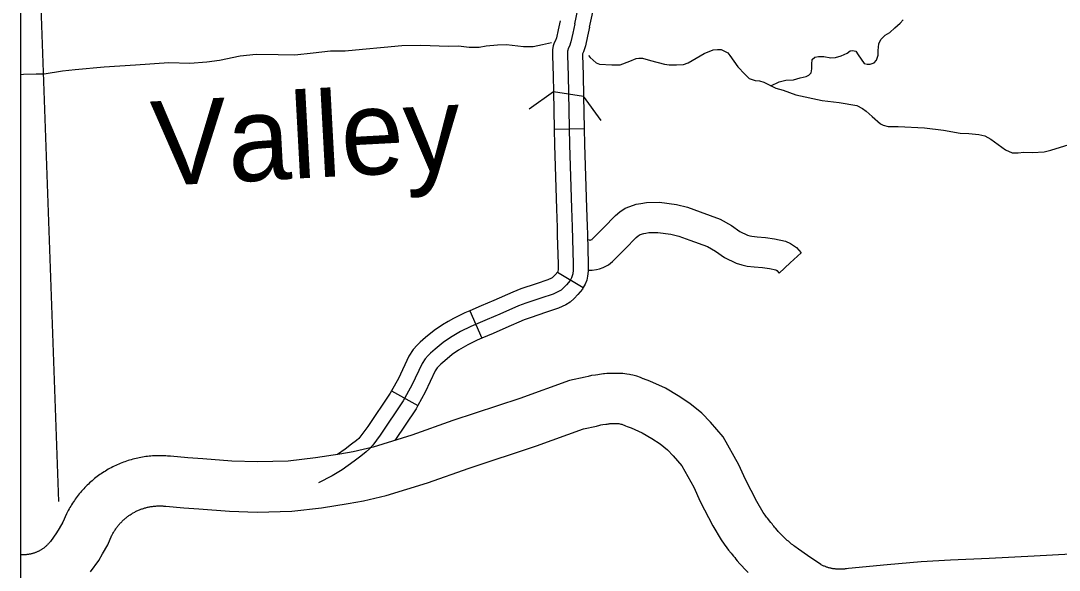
# Model space of a CAD drawing. Extents: x 1720274 to 1751788, y 372074 to 391887.
# Drawn here: x 1729991 to 1730808, y 379582 to 380014 of the extents above; entities that cross this region are included whole.
import ezdxf

# ---------------------------------------------------------------- set-up
doc = ezdxf.new("R2010")
doc.units = 0
for name, color, linetype in [('Level 10', 7, 'Continuous'), ('Level 32', 7, 'Continuous'), ('Level 35', 7, 'Continuous'), ('Level 38', 7, 'Continuous'), ('Level 46', 7, 'Continuous'), ('Level 5', 7, 'Continuous'), ('R_Draft', 7, 'Continuous')]:
    doc.layers.add(name, color=color, linetype=linetype)

msp = doc.modelspace()

# ---------------------------------------------------------------- linework, layer by layer
at = {"layer": 'Level 10'}
for points in [[(1730609.87, 379593.16), (1730602.58, 379598.2), (1730601.66, 379598.85), (1730600.76, 379599.5), (1730599.87, 379600.16), (1730599, 379600.83), (1730598.12, 379601.51), (1730597.26, 379602.19), (1730596.4, 379602.89), (1730595.56, 379603.61), (1730594.72, 379604.32), (1730593.89, 379605.05), (1730593.06, 379605.79), (1730592.25, 379606.54), (1730591.45, 379607.3), (1730590.69, 379608.03), (1730589.13, 379609.59), (1730586.74, 379612.14), (1730586.12, 379612.83), (1730584.59, 379614.59), (1730583.92, 379615.39), (1730583.22, 379616.25), (1730582.53, 379617.12), (1730581.85, 379617.99), (1730580.94, 379619.19), (1730578.2, 379622.59), (1730577.49, 379623.44), (1730576.39, 379624.98), (1730574.97, 379626.99), (1730569.94, 379635.56), (1730560.86, 379652.97), (1730555.66, 379664.63), (1730543.34, 379686.67), (1730533.34, 379698.14), (1730526.66, 379705.28), (1730517.28, 379712.93), (1730508.1, 379718.9), (1730497.93, 379724.87), (1730485.73, 379730.36), (1730480.66, 379732.17), (1730480.48, 379732.23), (1730479.83, 379732.51), (1730478.4, 379733.18), (1730475.4, 379734.27), (1730472.35, 379735.03), (1730470.87, 379735.3), (1730469.63, 379735.59), (1730467.5, 379736.03), (1730464.45, 379736.46), (1730461.14, 379736.55), (1730459.21, 379736.53), (1730458.2, 379736.54), (1730456.59, 379736.55), (1730454.62, 379736.54), (1730453.17, 379736.45), (1730451.79, 379736.41), (1730450.15, 379736.24), (1730449.23, 379736.15), (1730447.56, 379735.94), (1730446.08, 379735.71), (1730444.78, 379735.51), (1730442.9, 379735.2), (1730439.93, 379734.79), (1730437.18, 379734.15), (1730434.74, 379733.56), (1730422.5, 379730.84), (1730383.49, 379716.77), (1730330.77, 379699.31), (1730298.4, 379687.89), (1730267.89, 379678.56), (1730252.15, 379674.88), (1730241.66, 379672.9), (1730222.59, 379670)], [(1730227.29, 379630.78), (1730248.3, 379633.95), (1730260.32, 379636.23), (1730278.17, 379640.4), (1730310.75, 379650.36), (1730343.55, 379661.94), (1730396.4, 379679.43), (1730433.54, 379692.83), (1730443.66, 379695.08), (1730446.25, 379695.71), (1730447.13, 379695.91), (1730448.82, 379696.15), (1730450.96, 379696.5), (1730452.09, 379696.67), (1730453.03, 379696.81), (1730453.76, 379696.91), (1730454.16, 379696.95), (1730454.41, 379696.97), (1730455.05, 379697), (1730455.86, 379697.04), (1730456.59, 379697.05), (1730457.94, 379697.04), (1730459.15, 379697.03), (1730460.8, 379697.04), (1730460.98, 379697.04), (1730461.27, 379696.98), (1730462.91, 379696.61), (1730463.65, 379696.47), (1730466.5, 379695.24), (1730467.87, 379694.79), (1730470.96, 379693.69), (1730479.78, 379689.73), (1730487.31, 379685.3), (1730493.96, 379680.97), (1730499.64, 379676.35), (1730504.02, 379671.66), (1730510.87, 379663.81), (1730520.31, 379646.91), (1730525.27, 379635.78), (1730535.38, 379616.4), (1730541.75, 379605.57), (1730544.15, 379602.16), (1730546.25, 379599.21), (1730547.73, 379597.45), (1730549.81, 379594.87), (1730550.52, 379593.93), (1730551.49, 379592.69), (1730552.47, 379591.46), (1730553.46, 379590.24), (1730554.51, 379588.99), (1730556.49, 379586.7), (1730557.66, 379585.4), (1730560.77, 379582.09), (1730562.99, 379579.87)], [(1730222.59, 379670), (1730201.11, 379667.43), (1730176.93, 379666.88), (1730156.89, 379667.43), (1730133.84, 379669.18), (1730122.19, 379670.06), (1730108.4, 379671.26), (1730107.38, 379671.36), (1730106.07, 379671.47), (1730104.77, 379671.56), (1730103.47, 379671.63), (1730102.16, 379671.67), (1730100.85, 379671.7), (1730099.54, 379671.7), (1730098.24, 379671.68), (1730096.93, 379671.65), (1730095.63, 379671.59), (1730094.32, 379671.51), (1730093.02, 379671.41), (1730091.72, 379671.28), (1730090.42, 379671.14), (1730089.12, 379670.98), (1730087.83, 379670.79), (1730086.54, 379670.59), (1730085.25, 379670.36), (1730083.97, 379670.12), (1730082.69, 379669.85), (1730081.41, 379669.56), (1730080.14, 379669.26), (1730078.88, 379668.93), (1730077.62, 379668.58), (1730076.37, 379668.21), (1730075.12, 379667.82), (1730073.88, 379667.41), (1730072.64, 379666.99), (1730071.41, 379666.54), (1730070.19, 379666.07), (1730068.98, 379665.58), (1730067.78, 379665.08), (1730066.58, 379664.55), (1730065.39, 379664), (1730064.21, 379663.44), (1730063.04, 379662.86), (1730061.88, 379662.25), (1730060.59, 379661.56)], [(1730060.59, 379661.56), (1730059.59, 379661), (1730058.46, 379660.34), (1730057.34, 379659.66), (1730056.23, 379658.97), (1730055.14, 379658.26), (1730054.05, 379657.53), (1730052.98, 379656.79), (1730051.92, 379656.03), (1730050.87, 379655.25), (1730049.83, 379654.45), (1730048.81, 379653.64), (1730047.79, 379652.81), (1730046.8, 379651.96), (1730045.82, 379651.11), (1730044.84, 379650.23), (1730043.89, 379649.33), (1730042.95, 379648.43), (1730042.02, 379647.51), (1730041.11, 379646.57), (1730040.21, 379645.62), (1730039.33, 379644.65), (1730038.47, 379643.67), (1730037.62, 379642.68), (1730036.78, 379641.67), (1730035.96, 379640.65), (1730035.16, 379639.62), (1730034.38, 379638.57), (1730033.61, 379637.52), (1730032.86, 379636.44), (1730032.13, 379635.36), (1730031.41, 379634.27), (1730030.71, 379633.16), (1730030.03, 379632.05), (1730029.37, 379630.92), (1730028.73, 379629.78), (1730028.1, 379628.64), (1730027.49, 379627.48), (1730026.74, 379625.98), (1730023.88, 379619.48), (1730020.89, 379614.29)], [(1730079.17, 379626.69), (1730080.35, 379627.34), (1730080.94, 379627.65), (1730081.55, 379627.95), (1730082.16, 379628.24), (1730082.77, 379628.52), (1730083.38, 379628.79), (1730084, 379629.05), (1730084.63, 379629.3), (1730085.26, 379629.54), (1730085.89, 379629.77), (1730086.53, 379629.99), (1730087.17, 379630.2), (1730087.81, 379630.4), (1730088.45, 379630.59), (1730089.1, 379630.77), (1730089.75, 379630.94), (1730090.41, 379631.1), (1730091.06, 379631.25), (1730091.72, 379631.39), (1730092.38, 379631.51), (1730093.05, 379631.63), (1730093.71, 379631.73), (1730094.38, 379631.83), (1730095.04, 379631.91), (1730095.71, 379631.99), (1730096.38, 379632.05), (1730097.05, 379632.1), (1730097.72, 379632.14), (1730098.4, 379632.17), (1730099.07, 379632.19), (1730099.74, 379632.2), (1730100.42, 379632.2), (1730101.09, 379632.19), (1730101.76, 379632.16), (1730102.43, 379632.13), (1730103.1, 379632.08), (1730103.77, 379632.03), (1730104.72, 379631.93), (1730119, 379630.69), (1730130.87, 379629.8), (1730154.85, 379627.98), (1730176.84, 379627.37), (1730203.92, 379627.98), (1730227.29, 379630.78)], [(1730055.09, 379594.52), (1730059.17, 379601.62), (1730062.47, 379609.12), (1730062.61, 379609.4), (1730062.93, 379609.99), (1730063.25, 379610.59), (1730063.58, 379611.17), (1730063.92, 379611.76), (1730064.28, 379612.33), (1730064.64, 379612.9), (1730065.01, 379613.47), (1730065.39, 379614.03), (1730065.77, 379614.58), (1730066.17, 379615.12), (1730066.57, 379615.66), (1730066.99, 379616.2), (1730067.41, 379616.72), (1730067.84, 379617.24), (1730068.28, 379617.76), (1730068.72, 379618.26), (1730069.18, 379618.76), (1730069.64, 379619.25), (1730070.11, 379619.73), (1730070.59, 379620.21), (1730071.08, 379620.68), (1730071.57, 379621.14), (1730072.06, 379621.59), (1730072.57, 379622.03), (1730073.09, 379622.47), (1730073.61, 379622.89), (1730074.14, 379623.31), (1730074.67, 379623.72), (1730075.21, 379624.13), (1730075.76, 379624.52), (1730076.31, 379624.9), (1730076.87, 379625.28), (1730077.44, 379625.64), (1730078.01, 379626), (1730078.59, 379626.35), (1730079.17, 379626.69)], [(1730020.89, 379614.29), (1730018.91, 379610.89), (1730013.97, 379604.17), (1730013.73, 379603.85), (1730013.41, 379603.46), (1730013.09, 379603.07), (1730012.76, 379602.7), (1730012.43, 379602.33), (1730012.09, 379601.97), (1730011.74, 379601.61), (1730011.38, 379601.26), (1730011.02, 379600.91), (1730010.65, 379600.58), (1730010.28, 379600.24), (1730009.9, 379599.92), (1730009.51, 379599.6), (1730009.12, 379599.29), (1730008.73, 379598.99), (1730008.32, 379598.7), (1730007.92, 379598.41), (1730007.5, 379598.13), (1730007.09, 379597.86), (1730006.66, 379597.6), (1730006.23, 379597.34), (1730005.8, 379597.09), (1730005.36, 379596.85), (1730004.92, 379596.62), (1730004.48, 379596.4), (1730004.03, 379596.18), (1730003.57, 379595.98), (1730003.12, 379595.78), (1730002.66, 379595.59), (1730002.19, 379595.41), (1730001.73, 379595.23), (1730001.26, 379595.07), (1730000.78, 379594.92), (1730000.31, 379594.77), (1729999.83, 379594.63), (1729999.35, 379594.5), (1729998.86, 379594.38), (1729998.38, 379594.27), (1729997.89, 379594.17), (1729997.4, 379594.08), (1729996.91, 379594), (1729996.42, 379593.92), (1729995.92, 379593.86), (1729995.43, 379593.8), (1729994.94, 379593.75), (1729994.44, 379593.72), (1729993.94, 379593.69), (1729993.44, 379593.67), (1729992.95, 379593.66), (1729992.45, 379593.66), (1729991.95, 379593.67), (1729991.46, 379593.68), (1729990.96, 379593.71), (1729990.7, 379593.73)], [(1730045.48, 379580.34), (1730052.01, 379589.22), (1730055.09, 379594.52)], [(1730623.82, 379584.38), (1730623.13, 379584.65), (1730622.6, 379584.87), (1730622.08, 379585.1), (1730621.55, 379585.33), (1730621.03, 379585.58), (1730620.52, 379585.83), (1730620.28, 379585.96), (1730609.87, 379593.16)], [(1730817, 379594.06), (1730788.1, 379592.56), (1730752.84, 379590.67), (1730722.26, 379589.34), (1730699.17, 379588.22), (1730672.46, 379585.73), (1730641.99, 379582.91), (1730640.56, 379582.67), (1730639.99, 379582.59), (1730639.42, 379582.51), (1730638.85, 379582.45), (1730638.28, 379582.39), (1730637.71, 379582.35), (1730637.14, 379582.31), (1730636.57, 379582.29), (1730636, 379582.27), (1730635.42, 379582.27), (1730634.85, 379582.28), (1730634.28, 379582.29), (1730633.71, 379582.32), (1730633.14, 379582.35), (1730632.57, 379582.39), (1730632, 379582.45), (1730631.43, 379582.51), (1730630.86, 379582.59), (1730630.29, 379582.67), (1730629.73, 379582.77), (1730629.16, 379582.87), (1730628.6, 379582.98), (1730628.04, 379583.11), (1730627.49, 379583.24), (1730626.93, 379583.38), (1730626.38, 379583.54), (1730625.83, 379583.7), (1730625.28, 379583.87), (1730624.74, 379584.05), (1730624.2, 379584.24), (1730623.82, 379584.38)]]:
    msp.add_lwpolyline(points, dxfattribs=at)
at = {"layer": 'Level 32'}
for p, q in [((1730409.85, 379958.56), (1730409.89, 379958.55)), ((1730409.85, 379958.56), (1730433.63, 379954.78)), ((1730410.42, 379928.91), (1730434.12, 379929.36)), ((1730413.02, 379816.28), (1730433.35, 379804.09)), ((1730344.02, 379785.86), (1730353.47, 379764.13)), ((1730282.45, 379722.78), (1730303.21, 379711.36))]:
    msp.add_line(p, q, dxfattribs=at)
for points in [[(1730438.25, 380009.24), (1730440.73, 380020.92), (1730442.96, 380034.53), (1730443.46, 380037.54)], [(1730426.66, 380011.7), (1730429.08, 380023.11)], [(1730415.07, 380014.16), (1730413.54, 380006.98), (1730412.13, 380000.74), (1730411.43, 379998.65), (1730410.49, 379996.77), (1730409.67, 379994.29), (1730408.99, 379991.6), (1730408.99, 379989.1), (1730408.99, 379986.79), (1730409.62, 379970.5), (1730409.85, 379958.56)], [(1730426.66, 380011.7), (1730425.12, 380004.44), (1730423.55, 379997.55), (1730422.41, 379994.11), (1730421.47, 379992.23), (1730421.05, 379990.98), (1730420.84, 379990.14), (1730420.84, 379989.1), (1730420.84, 379987.01), (1730421.47, 379970.84), (1730422.51, 379916.49), (1730423.97, 379866.51), (1730424.6, 379851.91), (1730425.33, 379822.7), (1730425.33, 379817.69), (1730425.01, 379814.87), (1730424.7, 379813.2), (1730424.18, 379811.85), (1730423.18, 379810.18)], [(1730438.25, 380009.24), (1730436.69, 380001.9), (1730434.98, 379994.36), (1730433.38, 379989.57), (1730432.69, 379988.18), (1730432.69, 379987.24), (1730433.31, 379971.19), (1730433.63, 379954.78)], [(1730409.85, 379958.56), (1730410.42, 379928.91)], [(1730433.63, 379954.78), (1730434.12, 379929.36)], [(1730410.42, 379928.91), (1730410.67, 379916.2), (1730412.13, 379866.09), (1730412.75, 379851.51), (1730412.9, 379845.45)], [(1730434.12, 379929.36), (1730434.36, 379916.77), (1730435.81, 379866.94), (1730436.44, 379852.31), (1730436.6, 379846.04)], [(1730412.9, 379845.45), (1730413.48, 379822.55), (1730413.48, 379818.34), (1730413.3, 379816.74), (1730413.02, 379816.28)], [(1730436.6, 379846.04), (1730437.18, 379822.84), (1730437.18, 379817.03), (1730436.74, 379813.12), (1730436.15, 379809.96), (1730434.87, 379806.64), (1730433.35, 379804.09)], [(1730413.21, 379816.59), (1730411.15, 379814.07), (1730409.49, 379812.26), (1730408.79, 379811.64), (1730408.38, 379811.38), (1730405.44, 379810.09), (1730396.13, 379807.02), (1730384.23, 379802.97), (1730377.91, 379800.6), (1730362.97, 379794.03), (1730352.99, 379789.76), (1730344.02, 379785.86)], [(1730423.18, 379810.18), (1730422.93, 379809.76), (1730420.11, 379806.32), (1730417.82, 379803.81), (1730415.94, 379802.14), (1730413.96, 379800.89), (1730409.69, 379799.01), (1730399.89, 379795.78), (1730388.22, 379791.81), (1730382.38, 379789.62), (1730367.68, 379783.16), (1730357.68, 379778.88), (1730344.96, 379773.35), (1730336.83, 379769.38), (1730332.87, 379767.09), (1730328.91, 379764.79), (1730323.18, 379760.83), (1730316.71, 379755.61), (1730313.07, 379752.48), (1730311.19, 379750.6), (1730308.9, 379748), (1730306.5, 379744.35), (1730298.37, 379727.13), (1730291.59, 379714.82), (1730273.46, 379687.9), (1730267.62, 379679.97), (1730265.12, 379677.05), (1730262.41, 379674.65), (1730258.34, 379671.42), (1730253.03, 379667.35), (1730243.54, 379660.67), (1730235.62, 379655.87), (1730224.94, 379650.39)], [(1730433.35, 379804.09), (1730432.65, 379802.93), (1730429.08, 379798.56), (1730426.15, 379795.36), (1730423.1, 379792.65), (1730419.54, 379790.4), (1730413.94, 379787.94), (1730403.66, 379784.54), (1730392.21, 379780.65), (1730386.85, 379778.65), (1730372.4, 379772.28), (1730362.37, 379768), (1730353.47, 379764.13)], [(1730344.02, 379785.86), (1730340, 379784.11), (1730331.26, 379779.85), (1730326.93, 379777.34), (1730322.56, 379774.81), (1730316.07, 379770.33), (1730309.13, 379764.72), (1730305, 379761.18), (1730302.54, 379758.71), (1730299.45, 379755.2), (1730296.14, 379750.16), (1730287.81, 379732.52), (1730282.45, 379722.78)], [(1730353.47, 379764.13), (1730349.92, 379762.58), (1730342.41, 379758.92), (1730338.81, 379756.84), (1730335.26, 379754.78), (1730330.28, 379751.33), (1730324.29, 379746.5), (1730321.13, 379743.79), (1730319.84, 379742.5), (1730318.35, 379740.8), (1730316.86, 379738.53), (1730308.93, 379721.74), (1730303.21, 379711.36)], [(1730282.45, 379722.78), (1730281.47, 379721), (1730263.77, 379694.73), (1730258.33, 379687.35), (1730256.65, 379685.38), (1730254.79, 379683.73), (1730251.05, 379680.76), (1730246.01, 379676.9), (1730239.82, 379672.55)], [(1730303.21, 379711.36), (1730301.72, 379708.64), (1730284.97, 379683.78)]]:
    msp.add_lwpolyline(points, dxfattribs=at)
at = {"layer": 'Level 35'}
for points in [[(1730580.92, 379963.04), (1730587.37, 379965.95), (1730592.81, 379967.29), (1730598.82, 379967.67), (1730604.1, 379969.11), (1730608.74, 379970.28), (1730610.74, 379971.27), (1730612.56, 379973.1), (1730613.06, 379976.26), (1730613.06, 379980.08), (1730613.56, 379983.57), (1730615.55, 379985.39), (1730618.54, 379986.06), (1730622.69, 379985.89), (1730628, 379985.06), (1730631.82, 379985.23), (1730636.13, 379986.56), (1730640.95, 379988.72), (1730643.44, 379990.38), (1730645.26, 379990.71), (1730647.92, 379990.21), (1730649.74, 379987.22), (1730654.23, 379980.58), (1730656.72, 379979.91), (1730659.04, 379979.91), (1730662.19, 379980.91), (1730664.02, 379983.23), (1730665.35, 379987.05), (1730665.35, 379990.71), (1730666.01, 379995.86), (1730667.51, 379999.51), (1730670.82, 380002.84), (1730674.48, 380005), (1730678.46, 380008.65), (1730682.78, 380012.14), (1730685.1, 380014.8)], [(1729990.7, 379971.95), (1729992.77, 379972.08), (1730002.83, 379972.33), (1730009.03, 379972.33), (1730023.49, 379974.66), (1730033.56, 379975.69), (1730056.27, 379977.76), (1730081.06, 379979.57), (1730107.13, 379981.38), (1730123.66, 379980.86), (1730137.08, 379981.89), (1730147.15, 379983.19), (1730163.41, 379986.55), (1730176.06, 379987.84), (1730193.36, 379987.58), (1730206.27, 379987.32), (1730220.73, 379988.87), (1730234.41, 379990.42), (1730246.03, 379990.42), (1730259.71, 379991.71), (1730276.75, 379993.26), (1730290.43, 379994.56), (1730305.4, 379995.07), (1730327.35, 379994.04), (1730335.09, 379994.3), (1730343.61, 379993.26), (1730351.36, 379993.26), (1730357.04, 379994.3), (1730365.82, 379995.33), (1730373.04, 379995.59), (1730386.21, 379993.78), (1730393.96, 379993.78), (1730401.18, 379995.59), (1730408.41, 379996.97)], [(1730522.24, 379984.7), (1730528.45, 379988.32), (1730535.44, 379991.17), (1730539.06, 379991.43), (1730541.91, 379991.43), (1730545.01, 379989.88), (1730547.08, 379988.84), (1730548.64, 379986.77), (1730551.74, 379982.37), (1730554.85, 379977.97), (1730560.54, 379972.01), (1730563.9, 379968.64), (1730568.56, 379967.09), (1730571.92, 379966.83), (1730575.29, 379965.79), (1730584.86, 379961.13), (1730590.55, 379959.58), (1730600.65, 379955.95), (1730621.35, 379951.29), (1730634.8, 379949.74), (1730648.52, 379947.41), (1730653.17, 379945.08), (1730656.02, 379943), (1730660.68, 379938.86), (1730667.15, 379932.9), (1730669.22, 379931.87), (1730673.36, 379930.83), (1730681.12, 379930.83), (1730701.82, 379929.8), (1730716.83, 379927.98), (1730729.77, 379925.65), (1730736.75, 379925.39), (1730744.52, 379924.62), (1730749.43, 379923.58), (1730754.09, 379920.99), (1730765.48, 379912.44), (1730770.91, 379910.11), (1730775.57, 379910.11), (1730779.97, 379910.63), (1730786.69, 379910.37), (1730796.01, 379910.89), (1730801.19, 379912.19), (1730815.68, 379916.85)], [(1730437.35, 379986.85), (1730438.88, 379985.25), (1730443.52, 379981.12), (1730446.11, 379980.09), (1730455.92, 379979.57), (1730462.37, 379979.57), (1730469.86, 379982.41), (1730475.02, 379984.48), (1730477.08, 379984.74), (1730479.92, 379984.74), (1730486.12, 379982.93), (1730497.14, 379980.04), (1730501.02, 379979.52), (1730506.72, 379979.52), (1730512.15, 379979.78), (1730515.77, 379981.07), (1730522.24, 379984.7)]]:
    msp.add_lwpolyline(points, dxfattribs=at)
at = {"layer": 'Level 38'}
for points in [[(1730390.63, 379944.7), (1730409.85, 379958.56)], [(1730433.25, 379954.76), (1730447.1, 379935.53)]]:
    msp.add_lwpolyline(points, dxfattribs=at)
at = {"layer": 'Level 46'}
for points in [[(1730436.7, 379841.96), (1730437.86, 379841.63), (1730438.56, 379841.52), (1730438.95, 379841.53), (1730439.03, 379841.53), (1730439.07, 379841.55), (1730439.96, 379841.84), (1730440.22, 379841.96), (1730440.41, 379842.12), (1730443.04, 379844.7), (1730449.22, 379851.07), (1730458.72, 379860.76), (1730462.18, 379863.84), (1730466.31, 379866.5), (1730470.02, 379868.03), (1730475, 379869.65), (1730478.71, 379870.39), (1730483.05, 379870.98), (1730493.27, 379871.29), (1730506.67, 379869.58), (1730515.33, 379867.34), (1730525.36, 379863.78), (1730540.94, 379858.03), (1730549.91, 379852.98), (1730556.59, 379848.36), (1730562.66, 379845.35), (1730564.29, 379844.81), (1730565.86, 379844.5), (1730570.13, 379844.02), (1730576.77, 379843.45), (1730583.83, 379842.55), (1730592.51, 379840.65), (1730596.39, 379838.89), (1730601.21, 379835.54), (1730604.89, 379831.54)], [(1730437.18, 379817.81), (1730440.45, 379817.84), (1730443.7, 379818.22), (1730446.03, 379818.89), (1730448.91, 379819.84), (1730453.25, 379821.95), (1730456.35, 379824.57), (1730459.84, 379827.99), (1730466.18, 379834.52), (1730475.07, 379843.59), (1730476.57, 379844.92), (1730477.33, 379845.41), (1730478.2, 379845.77), (1730481.01, 379846.68), (1730482.64, 379847.01), (1730485.01, 379847.33), (1730492.12, 379847.55), (1730502.19, 379846.26), (1730508.39, 379844.66), (1730517.29, 379841.5), (1730530.96, 379836.45), (1730537.33, 379832.87), (1730544.53, 379827.89), (1730553.61, 379823.39), (1730558.19, 379821.86), (1730562.21, 379821.06), (1730567.79, 379820.43), (1730574.27, 379819.87), (1730579.8, 379819.17), (1730584.81, 379818.08), (1730585.54, 379817.57), (1730587.45, 379815.49), (1730596.17, 379823.52), (1730604.89, 379831.54)]]:
    msp.add_lwpolyline(points, dxfattribs=at)
at = {"layer": 'Level 5'}
msp.add_lwpolyline([(1729995.26, 380341.32), (1730020.33, 379635.68)], dxfattribs=at)
at = {"layer": 'R_Draft'}
msp.add_lwpolyline([(1729990.7, 381816.11), (1741847.55, 381816.11), (1741847.55, 374371.32), (1729990.7, 374371.32)], close=True, dxfattribs=at)

# ---------------------------------------------------------------- texts
at = {"layer": 'Level 35'}
msp.add_text('Valley', height=66.739, rotation=3.08569, dxfattribs=at).set_placement((1730095.45, 379883.86))

doc.saveas('drawing.dxf')
